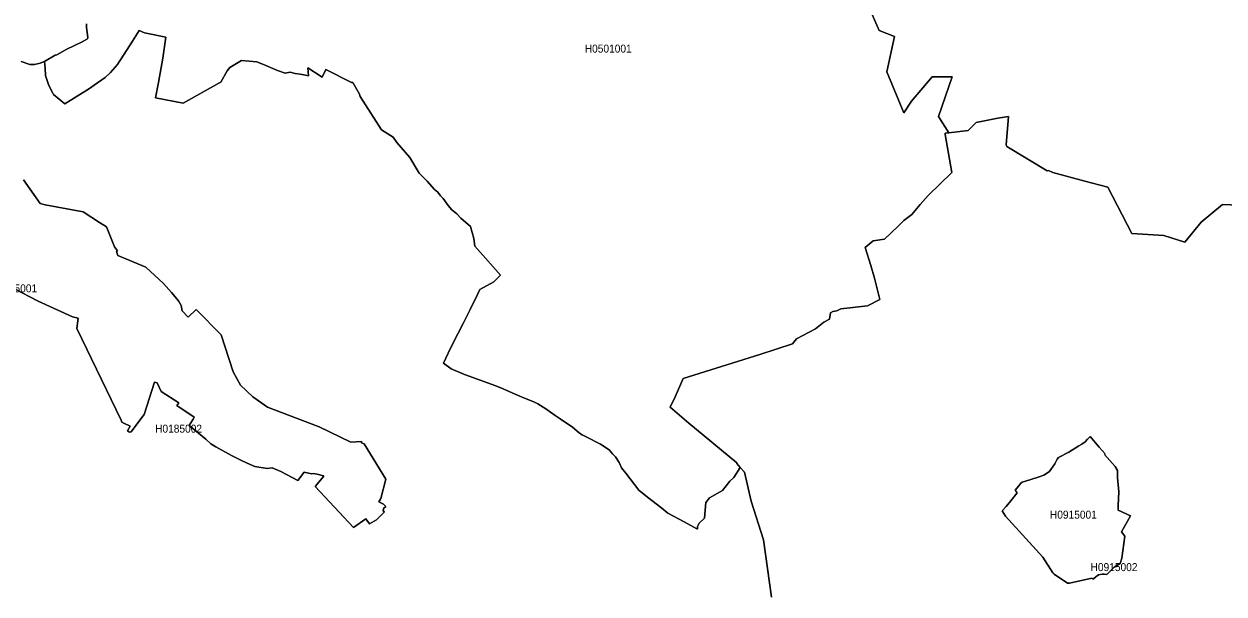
# Model space of a CAD drawing. Extents: x 369010 to 739155, y 6377141 to 6616555.
# Drawn here: x 665798 to 680791, y 6463284 to 6470407 of the extents above; entities that cross this region are included whole.
import ezdxf
from ezdxf.enums import TextEntityAlignment as Align

# ---------------------------------------------------------------- set-up
doc = ezdxf.new("R2010")
doc.units = 0
doc.header["$LTSCALE"] = 40
doc.layers.add('1', color=7, linetype='Continuous', lineweight=13)
doc.layers.add('2', color=7, linetype='Continuous')

msp = doc.modelspace()

# ---------------------------------------------------------------- linework, layer by layer
at = {"layer": '1'}
for points in [[(674364.25, 6464486.38), (674523.3, 6464576.42), (674617.31, 6464694.75), (674667.62, 6464739.61), (674747.06, 6464864.89), (674704.03, 6464912.72), (674704.03, 6464923.98), (674102.92, 6465420.49), (673872.04, 6465620.25), (673932.29, 6465749.18), (674035.23, 6465977.74), (674990.52, 6466277.97), (675399.32, 6466409.71), (675451.12, 6466474.42), (675687.62, 6466599.37), (675792.22, 6466682.13), (675860.57, 6466716.55), (675872.99, 6466797.98), (675904.27, 6466812.38), (675954.91, 6466822.64), (676002.08, 6466846.64), (676335.57, 6466884.7), (676491.15, 6466963.32), (676422.46, 6467230.11), (676378.27, 6467387.01), (676307.27, 6467612.92), (676409.22, 6467698.16), (676547.75, 6467716.86), (676721.53, 6467879.05), (676791.04, 6467951.87), (676891.83, 6468025.19), (676994.28, 6468149.15), (677095.23, 6468262.19), (677390.33, 6468550.83), (677308.57, 6469026.99), (677307.74, 6469040.56), (677352.59, 6469046.35), (677223, 6469252.57), (677393.31, 6469748.25), (677233.26, 6469746.43), (677145.22, 6469746.93), (676886.53, 6469443.56), (676791.04, 6469297.92), (676577.54, 6469810.65), (676672.7, 6470248.74), (676480.72, 6470323.88), (676393.17, 6470526.12)], [(676393.17, 6470526.12), (676480.72, 6470323.88), (676672.7, 6470248.74), (676577.54, 6469810.65), (676791.04, 6469297.92), (676886.53, 6469443.56), (677145.22, 6469746.93), (677233.26, 6469746.43), (677393.31, 6469748.25), (677223, 6469252.57), (677352.59, 6469046.35), (677596.05, 6469077.63), (677694.03, 6469177.43), (677964.3, 6469228.57), (678096.7, 6469252.24), (678071.05, 6468895.08), (678078, 6468874.06), (678582.29, 6468571.35), (678596.19, 6468577.31), (678652.13, 6468551.82), (679051.16, 6468441.27), (679340.46, 6468368.78), (679637.21, 6467787.86), (680040.05, 6467764.19), (680303.03, 6467680.12), (680506.77, 6467930.03), (680771.91, 6468151.97), (681402.97, 6468126.81)], [(665762.51, 6469937.42), (665869.1, 6469902.34), (665928.51, 6469901.51), (665998.36, 6469918.39), (666052.15, 6469937.92), (666185.71, 6470017.03), (666206.56, 6470020.51), (666334.66, 6470090.52), (666418.24, 6470134.37), (666523, 6470182.37), (666589.37, 6470222.75), (666593.84, 6470239.63), (666579.94, 6470361.78), (666576.96, 6470409.44)], [(666576.96, 6470409.44), (666579.94, 6470361.78), (666593.84, 6470239.63), (666589.37, 6470222.75), (666523, 6470182.37), (666418.24, 6470134.37), (666334.66, 6470090.52), (666206.56, 6470020.51), (666185.71, 6470017.03), (666052.15, 6469937.92), (666061.75, 6469856.33), (666068.03, 6469763.48), (666109.74, 6469637.53), (666156.25, 6469542.7), (666164.36, 6469526.97), (666306.36, 6469408.47), (666613.87, 6469599.96)], [(670618.4, 6468738.84), (670456.37, 6468925.86), (670409.04, 6468990.74), (670262.24, 6469086.24), (669996.6, 6469500), (669990.98, 6469529.29), (669904.25, 6469676.59), (669889.85, 6469675.93), (669567.45, 6469838.62), (669524.42, 6469742.63), (669345.51, 6469858.64), (669351.96, 6469760.17), (669314.4, 6469767.29), (669249.52, 6469778.54), (669186.13, 6469790.13), (669122.41, 6469803.04), (669060.02, 6469791.78), (668965.51, 6469827.7), (668818.88, 6469887.28), (668707.33, 6469933.78), (668516.67, 6469951.82), (668367.55, 6469862.29), (668337.76, 6469821.41), (668255.67, 6469680.4), (668233.32, 6469669.47), (667787.12, 6469416.91), (667441.88, 6469486.09), (667477.3, 6469676.76), (667530.26, 6469978.8), (667571.47, 6470240.3), (667304.51, 6470294.75), (667235.67, 6470326.86), (667153.74, 6470192.63), (667011.57, 6469972.01), (666988.57, 6469935.77), (666965.89, 6469898.7), (666877.35, 6469802.54), (666813.46, 6469739.48), (666675.27, 6469643.82), (666613.87, 6469599.96), (666306.36, 6469408.47), (666164.36, 6469526.97), (666156.25, 6469542.7), (666109.74, 6469637.53), (666068.03, 6469763.48), (666061.75, 6469856.33), (666052.15, 6469937.92), (665998.36, 6469918.39), (665928.51, 6469901.51), (665869.1, 6469902.34), (665762.51, 6469937.42)], [(666613.87, 6469599.96), (666675.27, 6469643.82), (666813.46, 6469739.48), (666877.35, 6469802.54), (666965.89, 6469898.7), (666988.57, 6469935.77), (667011.57, 6469972.01), (667153.74, 6470192.63), (667235.67, 6470326.86), (667304.51, 6470294.75), (667571.47, 6470240.3), (667530.26, 6469978.8), (667477.3, 6469676.76), (667441.88, 6469486.09), (667787.12, 6469416.91), (668233.32, 6469669.47), (668255.67, 6469680.4), (668337.76, 6469821.41), (668367.55, 6469862.29), (668516.67, 6469951.82), (668707.33, 6469933.78), (668818.88, 6469887.28), (668965.51, 6469827.7), (669060.02, 6469791.78), (669122.41, 6469803.04), (669186.13, 6469790.13), (669249.52, 6469778.54), (669314.4, 6469767.29), (669351.96, 6469760.17), (669345.51, 6469858.64), (669524.42, 6469742.63), (669567.45, 6469838.62), (669889.85, 6469675.93), (669904.25, 6469676.59), (669990.98, 6469529.29), (669996.6, 6469500), (670262.24, 6469086.24), (670409.04, 6468990.74), (670456.37, 6468925.86), (670618.4, 6468738.84), (670733.92, 6468544.05), (670836.54, 6468443.25), (670927.73, 6468337.5), (670969.44, 6468306.38), (671000.88, 6468260.21), (671035.31, 6468226.77), (671096.71, 6468138.56), (671142.88, 6468086.59), (671204.95, 6468036.11), (671253.44, 6467980.51), (671375.25, 6467874.42), (671419.11, 6467726.46), (671429.04, 6467629.14), (671562.27, 6467482.01), (671752.1, 6467267.18), (671669.35, 6467183.27), (671493.92, 6467089.6), (671465.29, 6467026.54), (671371.94, 6466839.52), (671285.71, 6466662.27), (671219.51, 6466536.81), (671125.67, 6466356.58), (671038.62, 6466169.06), (671135.27, 6466095.91), (671303.26, 6466027.89), (671497.39, 6465956.06), (671541.09, 6465941.16), (671692.69, 6465886.88), (671786.36, 6465846.83), (671906.19, 6465791.88), (672022.7, 6465744.71), (672177.45, 6465679.83), (672215.51, 6465661.13), (672316.31, 6465599.23), (672434.31, 6465512.84), (672495.55, 6465472.29), (672524.84, 6465451.6), (672644.5, 6465372.66), (672739.33, 6465293.38), (672772.77, 6465274.51), (672820.43, 6465247.21), (672998.68, 6465157.01), (673109.24, 6465087), (673148.46, 6465037.02), (673187.19, 6464999.61), (673232.21, 6464927.29), (673264.31, 6464861.91), (673317.44, 6464795.22), (673479.63, 6464580.39), (673586.72, 6464493.34), (673768.44, 6464357.13), (673843.25, 6464296.06), (674047.81, 6464186.49), (674206.03, 6464097.45), (674212.16, 6464099.6), (674214.31, 6464128.57), (674234, 6464168.62), (674300.87, 6464230.52), (674318.24, 6464425.64), (674364.25, 6464486.38)], [(681402.97, 6468126.81), (680771.91, 6468151.97), (680506.77, 6467930.03), (680303.03, 6467680.12), (680040.05, 6467764.19), (679637.21, 6467787.86), (679340.46, 6468368.78), (679051.16, 6468441.27), (678652.13, 6468551.82), (678596.19, 6468577.31), (678582.29, 6468571.35), (678078, 6468874.06), (678071.05, 6468895.08), (678096.7, 6469252.24), (677964.3, 6469228.57), (677694.03, 6469177.43), (677596.05, 6469077.63), (677352.59, 6469046.35), (677307.74, 6469040.56), (677308.57, 6469026.99), (677390.33, 6468550.83), (677095.23, 6468262.19), (676994.28, 6468149.15), (676891.83, 6468025.19), (676791.04, 6467951.87), (676721.53, 6467879.05), (676547.75, 6467716.86), (676409.22, 6467698.16), (676307.27, 6467612.92), (676378.27, 6467387.01), (676422.46, 6467230.11), (676491.15, 6466963.32), (676335.57, 6466884.7), (676002.08, 6466846.64), (675954.91, 6466822.64), (675904.27, 6466812.38), (675872.99, 6466797.98), (675860.57, 6466716.55), (675792.22, 6466682.13), (675687.62, 6466599.37), (675451.12, 6466474.42), (675399.32, 6466409.71), (674990.52, 6466277.97), (674035.23, 6465977.74), (673932.29, 6465749.18), (673872.04, 6465620.25), (674102.92, 6465420.49), (674704.03, 6464923.98), (674704.03, 6464912.72), (674747.06, 6464864.89), (674799.03, 6464805.48), (674883.94, 6464445.17), (675036.2, 6463960.08), (675113.66, 6463422.52)], [(675138.48, 6463244.11), (675113.66, 6463422.52), (675036.2, 6463960.08), (674883.94, 6464445.17), (674799.03, 6464805.48), (674747.06, 6464864.89), (674667.62, 6464739.61), (674617.31, 6464694.75), (674523.3, 6464576.42), (674364.25, 6464486.38), (674318.24, 6464425.64), (674300.87, 6464230.52), (674234, 6464168.62), (674214.31, 6464128.57), (674212.16, 6464099.6), (674206.03, 6464097.45), (674047.81, 6464186.49), (673843.25, 6464296.06), (673768.44, 6464357.13), (673586.72, 6464493.34), (673479.63, 6464580.39), (673317.44, 6464795.22), (673264.31, 6464861.91), (673232.21, 6464927.29), (673187.19, 6464999.61), (673148.46, 6465037.02), (673109.24, 6465087), (672998.68, 6465157.01), (672820.43, 6465247.21), (672772.77, 6465274.51), (672739.33, 6465293.38), (672644.5, 6465372.66), (672524.84, 6465451.6), (672495.55, 6465472.29), (672434.31, 6465512.84), (672316.31, 6465599.23), (672215.51, 6465661.13), (672177.45, 6465679.83), (672022.7, 6465744.71), (671906.19, 6465791.88), (671786.36, 6465846.83), (671692.69, 6465886.88), (671541.09, 6465941.16), (671497.39, 6465956.06), (671303.26, 6466027.89), (671135.27, 6466095.91), (671038.62, 6466169.06), (671125.67, 6466356.58), (671219.51, 6466536.81), (671285.71, 6466662.27), (671371.94, 6466839.52), (671465.29, 6467026.54), (671493.92, 6467089.6), (671669.35, 6467183.27), (671752.1, 6467267.18), (671562.27, 6467482.01), (671429.04, 6467629.14), (671419.11, 6467726.46), (671375.25, 6467874.42), (671253.44, 6467980.51), (671204.95, 6468036.11), (671142.88, 6468086.59), (671096.71, 6468138.56), (671035.31, 6468226.77), (671000.88, 6468260.21), (670969.44, 6468306.38), (670927.73, 6468337.5), (670836.54, 6468443.25), (670733.92, 6468544.05), (670618.4, 6468738.84)], [(665668.51, 6467103.5), (665974.03, 6466941.8), (666404.5, 6466746.67), (666474.02, 6466729.63), (666458.95, 6466602.35), (667010.25, 6465456.9), (667018.52, 6465431.41), (667044.34, 6465419.33), (667124.45, 6465381.6), (667089.52, 6465324.66), (667115.51, 6465307.12), (667134.71, 6465310.93), (667218.62, 6465420.82), (667299.88, 6465527.74), (667427.82, 6465932.39), (667461.74, 6465923.95), (667509.57, 6465815.05), (667732.84, 6465673.88), (667705.37, 6465640.28), (667922.18, 6465492.15), (667911.58, 6465470.47), (667873.52, 6465409.07), (667861.1, 6465390.86), (668069.14, 6465218.08), (668133.86, 6465162.3), (668193.44, 6465121.75), (668391.88, 6465015.83), (668524.28, 6464947.64), (668621.26, 6464900.31), (668680.68, 6464878.79), (668834.93, 6464854.13), (668898.32, 6464859.6), (669006.23, 6464813.75), (669220.22, 6464702.37), (669298.01, 6464807.63), (669389.04, 6464784.46), (669408.73, 6464787.77), (669462.02, 6464782.64), (669537.83, 6464761.95), (669544.94, 6464757.65), (669435.54, 6464626.57), (669913.19, 6464114.33), (670067.93, 6464223.4), (670114.11, 6464159.35), (670203.65, 6464212.64), (670302.29, 6464310.12), (670286.4, 6464323.86), (670290.7, 6464350.84), (670319.83, 6464375.5), (670288.06, 6464404.63), (670232.11, 6464434.25), (670253.96, 6464479.1), (670319, 6464719.41), (670047.58, 6465160.48), (670014.15, 6465173.72), (670013.65, 6465187.79), (669946.62, 6465184.32), (669882.24, 6465179.52), (669485.03, 6465371), (668838.9, 6465620.25), (668656.85, 6465747.19), (668500.61, 6465891.68), (668411.74, 6466058.18), (668261.62, 6466523.41), (667947.33, 6466837.53), (667849.85, 6466745.35), (667772.89, 6466821.15), (667760.64, 6466890), (667729.53, 6466945.61), (667639, 6467050.04), (667542.01, 6467165.4), (667320.24, 6467367.81), (666970.03, 6467513.78), (666952.16, 6467564.92), (666965.4, 6467572.7), (666929.32, 6467621.53), (666829.68, 6467873.26), (666740.31, 6467926.39), (666536.41, 6468061.27), (666060.26, 6468148), (665999.35, 6468163.55), (665791.81, 6468461.29)], [(665791.81, 6468461.29), (665999.35, 6468163.55), (666060.26, 6468148), (666536.41, 6468061.27), (666740.31, 6467926.39), (666829.68, 6467873.26), (666929.32, 6467621.53), (666965.4, 6467572.7), (666952.16, 6467564.92), (666970.03, 6467513.78), (667320.24, 6467367.81), (667542.01, 6467165.4), (667639, 6467050.04)], [(667639, 6467050.04), (667729.53, 6466945.61), (667760.64, 6466890), (667772.89, 6466821.15), (667849.85, 6466745.35), (667947.33, 6466837.53), (668261.62, 6466523.41), (668411.74, 6466058.18), (668500.61, 6465891.68), (668656.85, 6465747.19), (668838.9, 6465620.25), (669485.03, 6465371), (669882.24, 6465179.52), (669946.62, 6465184.32), (670013.65, 6465187.79), (670014.15, 6465173.72), (670047.58, 6465160.48), (670319, 6464719.41), (670253.96, 6464479.1), (670232.11, 6464434.25), (670288.06, 6464404.63), (670319.83, 6464375.5), (670290.7, 6464350.84), (670286.4, 6464323.86), (670302.29, 6464310.12), (670203.65, 6464212.64), (670114.11, 6464159.35), (670067.93, 6464223.4), (669913.19, 6464114.33), (669435.54, 6464626.57), (669544.94, 6464757.65), (669537.83, 6464761.95), (669462.02, 6464782.64), (669408.73, 6464787.77), (669389.04, 6464784.46), (669298.01, 6464807.63), (669220.22, 6464702.37), (669006.23, 6464813.75), (668898.32, 6464859.6), (668834.93, 6464854.13), (668680.68, 6464878.79), (668621.26, 6464900.31), (668524.28, 6464947.64), (668391.88, 6465015.83), (668193.44, 6465121.75), (668133.86, 6465162.3), (668069.14, 6465218.08), (667861.1, 6465390.86), (667873.52, 6465409.07), (667911.58, 6465470.47), (667922.18, 6465492.15), (667705.37, 6465640.28), (667732.84, 6465673.88), (667509.57, 6465815.05), (667461.74, 6465923.95), (667427.82, 6465932.39), (667299.88, 6465527.74), (667218.62, 6465420.82), (667134.71, 6465310.93), (667115.51, 6465307.12), (667089.52, 6465324.66), (667124.45, 6465381.6), (667044.34, 6465419.33), (667018.52, 6465431.41), (667010.25, 6465456.9), (666458.95, 6466602.35), (666474.02, 6466729.63), (666404.5, 6466746.67), (665974.03, 6466941.8), (665668.51, 6467103.5)], [(675113.66, 6463422.52), (675138.48, 6463244.11)]]:
    msp.add_lwpolyline(points, dxfattribs=at)
for points in [[(679117.86, 6465253.5), (679087.08, 6465217.91), (679054.8, 6465183.49), (679016.41, 6465157.34), (678977.18, 6465136.65), (678850.24, 6465057.54), (678721.31, 6464989.02), (678706.91, 6464968.17), (678677.45, 6464911.56), (678605.79, 6464811.77), (678599.17, 6464805.64), (678537.77, 6464769.56), (678470.08, 6464745.56), (678299.11, 6464690.78), (678268.49, 6464679.53), (678253.27, 6464668.27), (678225.96, 6464636.5), (678181.77, 6464581.38), (678206.59, 6464547.62), (678125.33, 6464446.66), (678067.24, 6464378.97), (678020.57, 6464322.04), (678060.29, 6464257.66), (678525.52, 6463742.94), (678651.14, 6463546.65), (678668.68, 6463530.27), (678836.67, 6463417.39), (678861.82, 6463417.39), (679137.72, 6463481.28), (679150.13, 6463469.86), (679222.46, 6463525.47), (679266.65, 6463532.75), (679294.45, 6463533.41), (679326.39, 6463526.79), (679416.76, 6463620.14), (679492.23, 6463664.82), (679514.08, 6463730.53), (679550.82, 6464005.26), (679510.77, 6464061.37), (679621.49, 6464260.14), (679466.58, 6464330.65), (679468.73, 6464391.88), (679478.33, 6464558.88), (679461.78, 6464739.77), (679459.29, 6464825.34), (679429.01, 6464875.65), (679297.6, 6465029.24), (679304.55, 6465034.7), (679232.72, 6465120.26)], [(679117.86, 6465253.5), (679232.72, 6465120.26), (679304.55, 6465034.7), (679297.6, 6465029.24), (679429.01, 6464875.65), (679459.29, 6464825.34), (679461.78, 6464739.77), (679478.33, 6464558.88), (679468.73, 6464391.88), (679466.58, 6464330.65), (679621.49, 6464260.14), (679510.77, 6464061.37), (679550.82, 6464005.26), (679514.08, 6463730.53), (679492.23, 6463664.82), (679416.76, 6463620.14), (679326.39, 6463526.79), (679294.45, 6463533.41), (679266.65, 6463532.75), (679222.46, 6463525.47), (679150.13, 6463469.86), (679137.72, 6463481.28), (678861.82, 6463417.39), (678836.67, 6463417.39), (678668.68, 6463530.27), (678651.14, 6463546.65), (678525.52, 6463742.94), (678060.29, 6464257.66), (678020.57, 6464322.04), (678067.24, 6464378.97), (678125.33, 6464446.66), (678206.59, 6464547.62), (678181.77, 6464581.38), (678225.96, 6464636.5), (678253.27, 6464668.27), (678268.49, 6464679.53), (678299.11, 6464690.78), (678470.08, 6464745.56), (678537.77, 6464769.56), (678599.17, 6464805.64), (678605.79, 6464811.77), (678677.45, 6464911.56), (678706.91, 6464968.17), (678721.31, 6464989.02), (678850.24, 6465057.54), (678977.18, 6465136.65), (679016.41, 6465157.34), (679054.8, 6465183.49), (679087.08, 6465217.91)]]:
    msp.add_lwpolyline(points, close=True, dxfattribs=at)

# ---------------------------------------------------------------- texts
at = {"layer": '2', "width": 0.95}
for s, p in [('H0501001', (673097.09, 6470049.17)), ('H0185001', (665668.5, 6467053.5)), ('H0185002', (667728.74, 6465300.22)), ('H0915001', (678908.93, 6464225.34)), ('H0915002', (679416.74, 6463570.13))]:
    msp.add_text(s, height=100, dxfattribs=at).set_placement(p, align=Align.CENTER)

doc.saveas('drawing.dxf')
